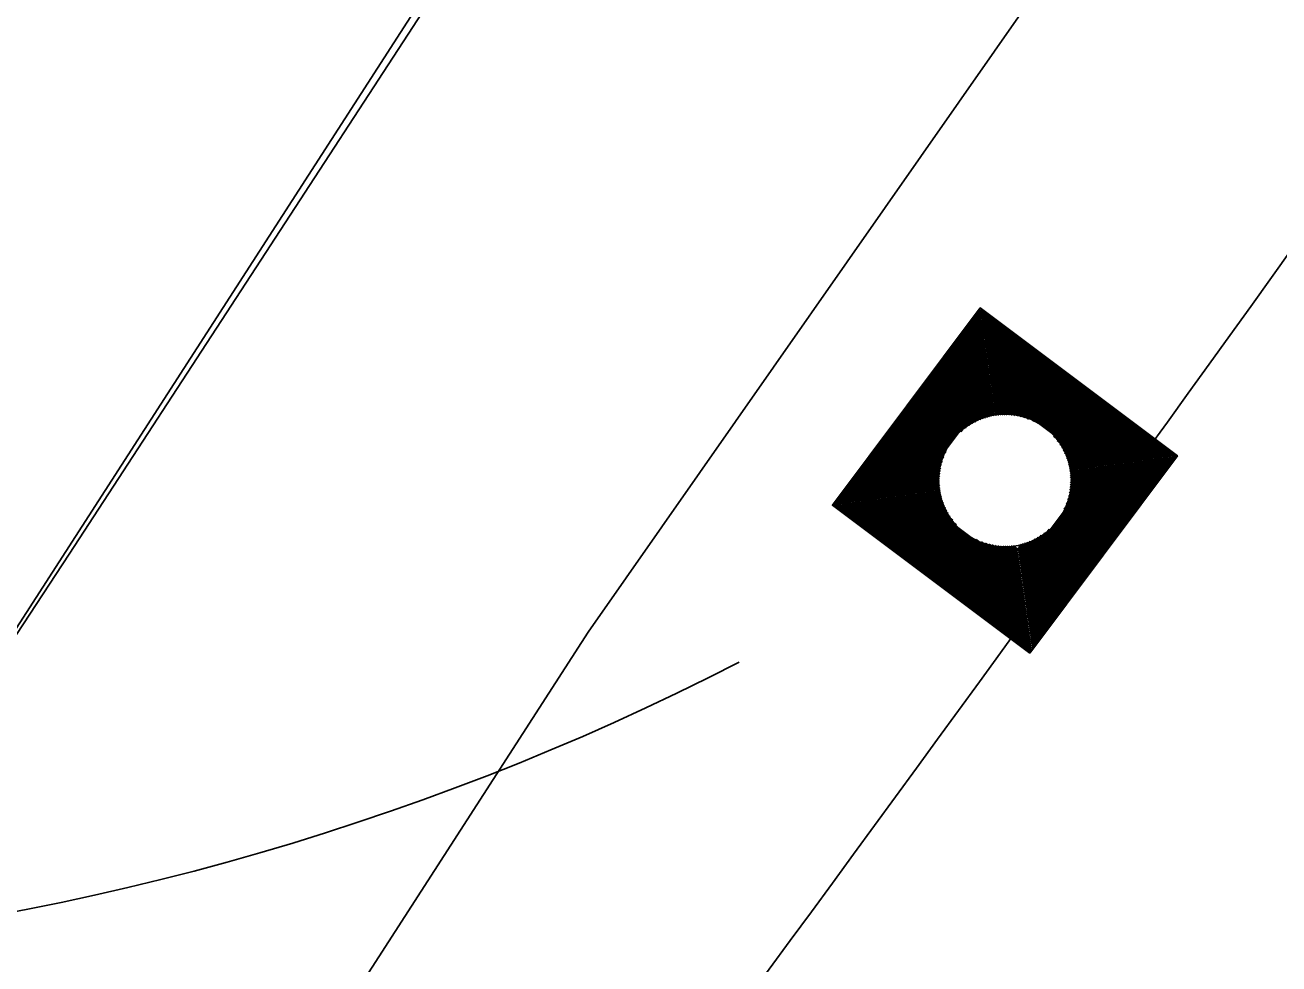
# Model space of a CAD drawing. Extents: x 14104283 to 14128447, y 8633203 to 8671666.
# Drawn here: x 14119205.81 to 14119236.98, y 8668989.17 to 8669012.49 of the extents above; entities that cross this region are included whole.
import ezdxf

# ---------------------------------------------------------------- set-up
doc = ezdxf.new("R2010")
doc.units = 0
for name, color, linetype in [('dsnCellElements', 7, 'Continuous'), ('dsnPaintExistingEdgeLineRightWhite', 7, 'Continuous'), ('dsnShadingPaved', 7, 'Continuous'), ('dsnStdLabel', 7, 'Continuous'), ('dsnStgShadingPropPav', 7, 'Continuous'), ('dsnTapeExistingChannelizingLaneYellow', 7, 'Continuous'), ('dsnTapeRemoveChannelizingWhite', 7, 'Continuous'), ('dsnTapeRemoveChannelizingYellow', 7, 'Continuous')]:
    doc.layers.add(name, color=color, linetype=linetype)

msp = doc.modelspace()

# ---------------------------------------------------------------- linework, layer by layer
at = {"layer": 'dsnCellElements'}
msp.add_circle((14119230.172, 8669001.179), 1.65, dxfattribs=at)
at = {"layer": 'dsnPaintExistingEdgeLineRightWhite'}
msp.add_lwpolyline([(14119412.154, 8669317.073), (14119387.623, 8669279.002), (14119355.614, 8669229.262), (14119328.753, 8669187.712), (14119296.908, 8669137.951), (14119267.448, 8669092.088), (14119237.896, 8669046.842), (14119206.907, 8668999.349), (14119178.966, 8668956.718), (14119155.37, 8668919.986)], dxfattribs=at)
at = {"layer": 'dsnShadingPaved'}
for p, q in [((14119155.499, 8668919.903), (14119497.219, 8669449.294)), ((14119403.438, 8669259.759), (14119219.81, 8668997.415)), ((14119219.814, 8668997.412), (14119165.582, 8668913.395))]:
    msp.add_line(p, q, dxfattribs=at)
at = {"layer": 'dsnStdLabel'}
for points in [[(14119230.786, 8668996.892), (14119234.459, 8669001.794), (14119229.557, 8669005.467), (14119225.884, 8669000.565), (14119230.786, 8668996.892)], [(14119230.784, 8668996.894), (14119234.455, 8669001.793), (14119229.558, 8669005.462), (14119225.889, 8669000.565), (14119230.788, 8668996.894)], [(14119230.781, 8668996.895), (14119234.45, 8669001.792), (14119229.558, 8669005.458), (14119225.893, 8669000.566), (14119230.79, 8668996.897)], [(14119230.838, 8668997.026), (14119234.404, 8669001.786), (14119229.565, 8669005.411), (14119225.939, 8669000.573), (14119230.81, 8668996.923)], [(14119230.831, 8668997.072), (14119234.358, 8669001.779), (14119229.572, 8669005.365), (14119225.986, 8669000.579), (14119230.83, 8668996.95)], [(14119230.824, 8668997.119), (14119234.311, 8669001.773), (14119229.578, 8669005.319), (14119226.032, 8669000.586), (14119230.85, 8668996.976)], [(14119230.818, 8668997.165), (14119234.265, 8669001.766), (14119229.585, 8669005.273), (14119226.078, 8669000.592), (14119230.838, 8668997.026)], [(14119230.811, 8668997.211), (14119234.219, 8669001.759), (14119229.591, 8669005.227), (14119226.124, 8669000.599), (14119230.831, 8668997.072)], [(14119230.805, 8668997.257), (14119234.173, 8669001.753), (14119229.598, 8669005.18), (14119226.17, 8669000.606), (14119230.824, 8668997.119)], [(14119230.798, 8668997.303), (14119234.127, 8669001.746), (14119229.605, 8669005.134), (14119226.217, 8669000.612), (14119230.818, 8668997.165)], [(14119230.791, 8668997.35), (14119234.08, 8669001.739), (14119229.611, 8669005.088), (14119226.263, 8669000.619), (14119230.811, 8668997.211)], [(14119230.785, 8668997.396), (14119234.034, 8669001.733), (14119229.618, 8669005.042), (14119226.309, 8669000.625), (14119230.805, 8668997.257)], [(14119230.778, 8668997.442), (14119233.988, 8669001.726), (14119229.625, 8669004.996), (14119226.355, 8669000.632), (14119230.798, 8668997.303)], [(14119230.771, 8668997.488), (14119233.942, 8669001.72), (14119229.631, 8669004.949), (14119226.401, 8669000.639), (14119230.791, 8668997.35)], [(14119230.765, 8668997.534), (14119233.896, 8669001.713), (14119229.638, 8669004.903), (14119226.448, 8669000.645), (14119230.785, 8668997.396)], [(14119230.758, 8668997.581), (14119233.85, 8669001.706), (14119229.644, 8669004.857), (14119226.494, 8669000.652), (14119230.778, 8668997.442)], [(14119230.752, 8668997.627), (14119233.803, 8669001.7), (14119229.651, 8669004.811), (14119226.54, 8669000.659), (14119230.771, 8668997.488)], [(14119230.745, 8668997.673), (14119233.757, 8669001.693), (14119229.658, 8669004.765), (14119226.586, 8669000.665), (14119230.765, 8668997.534)], [(14119230.738, 8668997.719), (14119233.711, 8669001.686), (14119229.664, 8669004.718), (14119226.632, 8669000.672), (14119230.758, 8668997.581)], [(14119230.732, 8668997.765), (14119233.665, 8669001.68), (14119229.671, 8669004.672), (14119226.679, 8669000.678), (14119230.752, 8668997.627)], [(14119230.725, 8668997.812), (14119233.619, 8669001.673), (14119229.678, 8669004.626), (14119226.725, 8669000.685), (14119230.745, 8668997.673)], [(14119230.718, 8668997.858), (14119233.572, 8669001.667), (14119229.684, 8669004.58), (14119226.771, 8669000.692), (14119230.738, 8668997.719)], [(14119230.712, 8668997.904), (14119233.526, 8669001.66), (14119229.691, 8669004.534), (14119226.817, 8669000.698), (14119230.732, 8668997.765)], [(14119230.705, 8668997.95), (14119233.48, 8669001.653), (14119229.697, 8669004.487), (14119226.863, 8669000.705), (14119230.725, 8668997.812)], [(14119230.699, 8668997.996), (14119233.434, 8669001.647), (14119229.704, 8669004.441), (14119226.91, 8669000.712), (14119230.718, 8668997.858)], [(14119230.692, 8668998.043), (14119233.388, 8669001.64), (14119229.711, 8669004.395), (14119226.956, 8669000.718), (14119230.712, 8668997.904)], [(14119230.685, 8668998.089), (14119233.341, 8669001.634), (14119229.717, 8669004.349), (14119227.002, 8669000.725), (14119230.705, 8668997.95)], [(14119230.679, 8668998.135), (14119233.295, 8669001.627), (14119229.724, 8669004.303), (14119227.048, 8669000.731), (14119230.699, 8668997.996)], [(14119230.672, 8668998.181), (14119233.249, 8669001.62), (14119229.731, 8669004.256), (14119227.094, 8669000.738), (14119230.692, 8668998.043)], [(14119230.666, 8668998.227), (14119233.203, 8669001.614), (14119229.737, 8669004.21), (14119227.141, 8669000.745), (14119230.685, 8668998.089)], [(14119230.659, 8668998.274), (14119233.157, 8669001.607), (14119229.744, 8669004.164), (14119227.187, 8669000.751), (14119230.679, 8668998.135)], [(14119230.652, 8668998.32), (14119233.11, 8669001.6), (14119229.75, 8669004.118), (14119227.233, 8669000.758), (14119230.672, 8668998.181)], [(14119230.646, 8668998.366), (14119233.064, 8669001.594), (14119229.757, 8669004.072), (14119227.279, 8669000.765), (14119230.666, 8668998.227)], [(14119230.639, 8668998.412), (14119233.018, 8669001.587), (14119229.764, 8669004.025), (14119227.325, 8669000.771), (14119230.659, 8668998.274)], [(14119230.632, 8668998.458), (14119232.972, 8669001.581), (14119229.77, 8669003.979), (14119227.372, 8669000.778), (14119230.652, 8668998.32)], [(14119230.626, 8668998.504), (14119232.926, 8669001.574), (14119229.777, 8669003.933), (14119227.418, 8669000.784), (14119230.646, 8668998.366)], [(14119230.619, 8668998.551), (14119232.879, 8669001.567), (14119229.784, 8669003.887), (14119227.464, 8669000.791), (14119230.639, 8668998.412)], [(14119230.613, 8668998.597), (14119232.833, 8669001.561), (14119229.79, 8669003.841), (14119227.51, 8669000.798), (14119230.632, 8668998.458)], [(14119230.606, 8668998.643), (14119232.787, 8669001.554), (14119229.797, 8669003.794), (14119227.556, 8669000.804), (14119230.626, 8668998.504)], [(14119230.599, 8668998.689), (14119232.741, 8669001.547), (14119229.803, 8669003.748), (14119227.603, 8669000.811), (14119230.619, 8668998.551)], [(14119230.593, 8668998.735), (14119232.695, 8669001.541), (14119229.81, 8669003.702), (14119227.649, 8669000.818), (14119230.613, 8668998.597)], [(14119230.586, 8668998.782), (14119232.648, 8669001.534), (14119229.817, 8669003.656), (14119227.695, 8669000.824), (14119230.606, 8668998.643)], [(14119230.579, 8668998.828), (14119232.602, 8669001.528), (14119229.823, 8669003.61), (14119227.741, 8669000.831), (14119230.599, 8668998.689)], [(14119230.573, 8668998.874), (14119232.556, 8669001.521), (14119229.83, 8669003.564), (14119227.787, 8669000.837), (14119230.593, 8668998.735)], [(14119230.566, 8668998.92), (14119232.51, 8669001.514), (14119229.837, 8669003.517), (14119227.834, 8669000.844), (14119230.586, 8668998.782)], [(14119230.56, 8668998.966), (14119232.464, 8669001.508), (14119229.843, 8669003.471), (14119227.88, 8669000.851), (14119230.579, 8668998.828)], [(14119230.887, 8669002.648), (14119229.85, 8669003.425), (14119229.072, 8669002.388)], [(14119230.756, 8669002.704), (14119229.856, 8669003.379), (14119229.182, 8669002.479)], [(14119230.654, 8669002.74), (14119229.863, 8669003.333), (14119229.27, 8669002.541)], [(14119230.566, 8669002.764), (14119229.87, 8669003.286), (14119229.348, 8669002.59)], [(14119230.488, 8669002.782), (14119229.876, 8669003.24), (14119229.418, 8669002.628)], [(14119230.416, 8669002.794), (14119229.883, 8669003.194), (14119229.483, 8669002.66)], [(14119230.35, 8669002.803), (14119229.889, 8669003.148), (14119229.545, 8669002.688)], [(14119230.287, 8669002.809), (14119229.896, 8669003.102), (14119229.603, 8669002.711)], [(14119230.228, 8669002.812), (14119229.903, 8669003.055), (14119229.659, 8669002.73)], [(14119230.172, 8669002.813), (14119229.909, 8669003.009), (14119229.713, 8669002.747)], [(14119230.118, 8669002.812), (14119229.916, 8669002.963), (14119229.765, 8669002.761)], [(14119230.066, 8669002.809), (14119229.923, 8669002.917), (14119229.815, 8669002.773)], [(14119230.016, 8669002.805), (14119229.929, 8669002.871), (14119229.864, 8669002.783)], [(14119229.968, 8669002.8), (14119229.936, 8669002.824), (14119229.911, 8669002.792)], [(14119231.64, 8669000.464), (14119232.417, 8669001.501), (14119231.38, 8669002.278)], [(14119231.697, 8669000.595), (14119232.371, 8669001.494), (14119231.471, 8669002.169)], [(14119231.732, 8669000.697), (14119232.325, 8669001.488), (14119231.534, 8669002.081)], [(14119228.703, 8669001.895), (14119227.926, 8669000.857), (14119228.963, 8669000.08)], [(14119228.646, 8669001.764), (14119227.972, 8669000.864), (14119228.872, 8669000.19)], [(14119231.757, 8669000.784), (14119232.279, 8669001.481), (14119231.582, 8669002.003)], [(14119231.774, 8669000.863), (14119232.233, 8669001.475), (14119231.621, 8669001.933)], [(14119231.787, 8669000.935), (14119232.186, 8669001.468), (14119231.653, 8669001.868)], [(14119231.795, 8669001.001), (14119232.14, 8669001.461), (14119231.68, 8669001.806)], [(14119231.801, 8669001.064), (14119232.094, 8669001.455), (14119231.703, 8669001.748)], [(14119228.611, 8669001.662), (14119228.018, 8669000.871), (14119228.809, 8669000.278)], [(14119228.587, 8669001.574), (14119228.065, 8669000.877), (14119228.761, 8669000.355)], [(14119228.569, 8669001.496), (14119228.111, 8669000.884), (14119228.722, 8669000.425)], [(14119228.557, 8669001.424), (14119228.157, 8669000.89), (14119228.69, 8669000.491)], [(14119231.804, 8669001.123), (14119232.048, 8669001.448), (14119231.723, 8669001.692)], [(14119231.805, 8669001.179), (14119232.002, 8669001.441), (14119231.739, 8669001.638)], [(14119231.804, 8669001.233), (14119231.955, 8669001.435), (14119231.754, 8669001.586)], [(14119231.802, 8669001.285), (14119231.909, 8669001.428), (14119231.766, 8669001.536)], [(14119231.798, 8669001.334), (14119231.863, 8669001.422), (14119231.776, 8669001.487)], [(14119231.792, 8669001.382), (14119231.817, 8669001.415), (14119231.784, 8669001.439)], [(14119228.548, 8669001.357), (14119228.203, 8669000.897), (14119228.663, 8669000.552)], [(14119228.542, 8669001.295), (14119228.249, 8669000.904), (14119228.64, 8669000.611)], [(14119228.539, 8669001.235), (14119228.295, 8669000.91), (14119228.621, 8669000.667)], [(14119228.538, 8669001.179), (14119228.342, 8669000.917), (14119228.604, 8669000.72)], [(14119228.539, 8669001.125), (14119228.388, 8669000.923), (14119228.59, 8669000.772)], [(14119228.542, 8669001.074), (14119228.434, 8669000.93), (14119228.578, 8669000.823)], [(14119228.546, 8669001.024), (14119228.48, 8669000.937), (14119228.567, 8669000.871)], [(14119228.551, 8669000.976), (14119228.526, 8669000.943), (14119228.559, 8669000.919)], [(14119230.546, 8668999.059), (14119231.161, 8668999.879)], [(14119230.553, 8668999.013), (14119231.271, 8668999.971)], [(14119229.456, 8668999.711), (14119230.573, 8668998.874)], [(14119229.587, 8668999.654), (14119230.566, 8668998.92)], [(14119229.689, 8668999.619), (14119230.56, 8668998.966)], [(14119229.777, 8668999.594), (14119230.553, 8668999.013)], [(14119229.855, 8668999.577), (14119230.546, 8668999.059)], [(14119229.927, 8668999.564), (14119230.54, 8668999.105)], [(14119229.994, 8668999.555), (14119230.533, 8668999.151)], [(14119230.056, 8668999.55), (14119230.526, 8668999.197)], [(14119230.115, 8668999.547), (14119230.52, 8668999.244)], [(14119230.172, 8668999.546), (14119230.513, 8668999.29)], [(14119230.226, 8668999.547), (14119230.507, 8668999.336)], [(14119230.277, 8668999.549), (14119230.5, 8668999.382)], [(14119230.327, 8668999.553), (14119230.493, 8668999.428)], [(14119230.375, 8668999.558), (14119230.487, 8668999.475)], [(14119230.487, 8668999.475), (14119230.579, 8668999.597)], [(14119230.493, 8668999.428), (14119230.63, 8668999.611)], [(14119230.5, 8668999.382), (14119230.684, 8668999.628)], [(14119230.507, 8668999.336), (14119230.74, 8668999.648)], [(14119230.513, 8668999.29), (14119230.799, 8668999.671)], [(14119230.52, 8668999.244), (14119230.86, 8668999.698)], [(14119230.526, 8668999.197), (14119230.925, 8668999.73)], [(14119230.533, 8668999.151), (14119230.996, 8668999.769)], [(14119230.54, 8668999.105), (14119231.073, 8668999.817)]]:
    msp.add_lwpolyline(points, dxfattribs=at)
msp.add_arc((14119192.991, 8669056.268), 66.988, 250.56694, 297.15297, dxfattribs=at)
at = {"layer": 'dsnStgShadingPropPav'}
for radius, end in [(1512, 159.626707), (1488, 158.157867)]:
    msp.add_arc((14120503.024, 8668359.238), radius, 147.24256, end, dxfattribs=at)
at = {"layer": 'dsnTapeExistingChannelizingLaneYellow'}
for p, q in [((14119403.438, 8669259.759), (14119219.81, 8668997.415)), ((14119219.81, 8668997.415), (14119165.579, 8668913.397))]:
    msp.add_line(p, q, dxfattribs=at)
at = {"layer": 'dsnTapeRemoveChannelizingWhite'}
msp.add_arc((14117622.377, 8670166.303), 2000, 323.15224, 327.157369, dxfattribs=at)
at = {"layer": 'dsnTapeRemoveChannelizingYellow'}
msp.add_arc((14117622.377, 8670166.303), 1988, 323.15224, 326.41648, dxfattribs=at)

doc.saveas('drawing.dxf')
